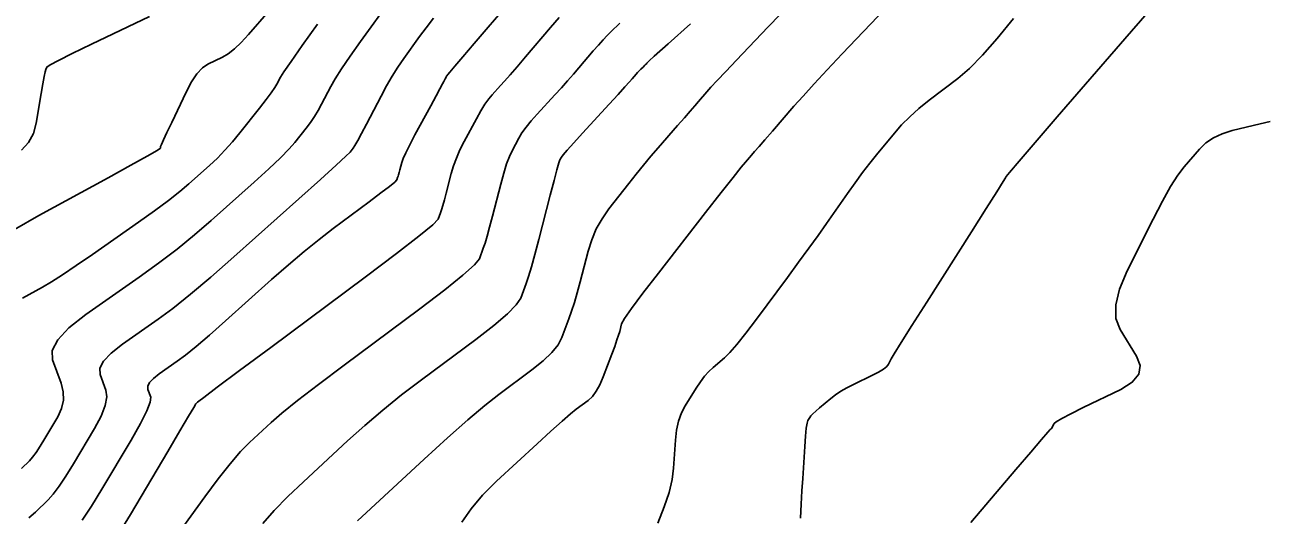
# Model space of a CAD drawing. Extents: x 2082232 to 2083549, y 592624 to 593832.
# Drawn here: x 2083437.7 to 2083491.1, y 592745.4 to 592766.5 of the extents above; entities that cross this region are included whole.
import ezdxf

# ---------------------------------------------------------------- set-up
doc = ezdxf.new("R2010")
doc.units = 0
doc.layers.add('DT_X_Contour_Major', color=7, linetype='Continuous')
doc.layers.add('DT_X_Contour_Minor', color=7, linetype='Continuous')

msp = doc.modelspace()

# ---------------------------------------------------------------- linework, layer by layer
at = {"layer": 'DT_X_Contour_Major'}
for points in [[(2083437.858, 592745.303), (2083438.157, 592745.55), (2083438.699, 592746.083), (2083438.919, 592746.33), (2083439.173, 592746.67), (2083439.461, 592747.103), (2083439.784, 592747.63), (2083440.689, 592749.158), (2083440.975, 592749.691), (2083441.153, 592750.143), (2083441.222, 592750.515), (2083441.184, 592750.807), (2083440.937, 592751.477), (2083440.928, 592751.747), (2083441.086, 592752.055), (2083441.411, 592752.401), (2083441.902, 592752.785), (2083443.435, 592753.86), (2083444.07, 592754.33), (2083444.824, 592754.935), (2083445.697, 592755.673), (2083446.689, 592756.546), (2083449.493, 592759.051), (2083450.42, 592759.882), (2083451.097, 592760.493), (2083451.523, 592760.886), (2083451.699, 592761.06), (2083451.836, 592761.233), (2083451.91, 592761.347), (2083452.03, 592761.557), (2083452.196, 592761.863), (2083452.408, 592762.267), (2083453.033, 592763.472), (2083453.27, 592763.911), (2083453.513, 592764.327), (2083453.761, 592764.719), (2083454.014, 592765.087), (2083454.696, 592766.036), (2083454.974, 592766.411), (2083455.298, 592766.825)], [(2083470.235, 592766.996), (2083469.687, 592766.437), (2083468.341, 592765.021), (2083467.883, 592764.537), (2083467.517, 592764.147), (2083467.243, 592763.851), (2083467.063, 592763.649), (2083466.704, 592763.236), (2083466.546, 592763.056), (2083466.345, 592762.824), (2083466.098, 592762.54), (2083465.806, 592762.206), (2083464.969, 592761.244), (2083464.655, 592760.878), (2083464.338, 592760.499), (2083464.021, 592760.108), (2083463.702, 592759.704), (2083462.849, 592758.612), (2083462.553, 592758.191), (2083462.305, 592757.749), (2083462.106, 592757.285), (2083461.953, 592756.799), (2083461.612, 592755.474), (2083461.486, 592755.002), (2083461.363, 592754.578), (2083461.244, 592754.204), (2083461.129, 592753.878), (2083460.828, 592753.075), (2083460.662, 592752.762), (2083460.391, 592752.425), (2083460.015, 592752.064), (2083459.534, 592751.678), (2083458.111, 592750.618), (2083457.509, 592750.146), (2083456.772, 592749.524), (2083455.898, 592748.753), (2083454.889, 592747.833), (2083452.018, 592745.179)]]:
    msp.add_lwpolyline(points, dxfattribs=at)
at = {"layer": 'DT_X_Contour_Minor'}
for points in [[(2083437.553, 592747.438), (2083437.886, 592747.766), (2083438.021, 592747.918), (2083438.178, 592748.127), (2083438.355, 592748.393), (2083438.553, 592748.717), (2083439.111, 592749.657), (2083439.276, 592750.012), (2083439.355, 592750.373), (2083439.347, 592750.74), (2083439.252, 592751.112), (2083438.884, 592752.113), (2083438.871, 592752.516), (2083439.107, 592752.976), (2083439.591, 592753.493), (2083440.325, 592754.067), (2083442.614, 592755.672), (2083443.452, 592756.276), (2083444.249, 592756.885), (2083445.005, 592757.498), (2083445.72, 592758.116), (2083447.571, 592759.77), (2083448.202, 592760.342), (2083448.705, 592760.817), (2083449.08, 592761.195), (2083449.327, 592761.476), (2083449.816, 592762.096), (2083449.995, 592762.335), (2083450.164, 592762.586), (2083450.325, 592762.849), (2083450.476, 592763.125), (2083450.867, 592763.878), (2083451.057, 592764.211), (2083451.335, 592764.647), (2083451.701, 592765.185), (2083452.154, 592765.825), (2083453.479, 592767.669)], [(2083440.168, 592745.213), (2083440.567, 592745.813), (2083441.014, 592746.542), (2083442.268, 592748.659), (2083442.674, 592749.369), (2083442.95, 592749.913), (2083443.097, 592750.29), (2083443.115, 592750.501), (2083442.99, 592750.841), (2083442.986, 592750.977), (2083443.066, 592751.134), (2083443.23, 592751.309), (2083443.479, 592751.504), (2083444.256, 592752.049), (2083444.605, 592752.311), (2083445.066, 592752.688), (2083445.642, 592753.181), (2083446.331, 592753.79), (2083448.319, 592755.566), (2083449.044, 592756.203), (2083449.728, 592756.782), (2083450.37, 592757.302), (2083450.971, 592757.763), (2083452.518, 592758.916), (2083453.028, 592759.299), (2083453.396, 592759.584), (2083453.623, 592759.771), (2083453.709, 592759.86), (2083453.749, 592759.967), (2083453.766, 592760.017), (2083453.787, 592760.087), (2083453.812, 592760.178), (2083453.841, 592760.289), (2083453.925, 592760.612), (2083453.984, 592760.777), (2083454.099, 592761.03), (2083454.27, 592761.37), (2083454.496, 592761.798), (2083455.176, 592763.057), (2083455.402, 592763.476), (2083455.57, 592763.788), (2083455.68, 592763.994), (2083455.733, 592764.093), (2083455.797, 592764.216), (2083455.82, 592764.259), (2083455.84, 592764.295), (2083455.858, 592764.325), (2083455.874, 592764.349), (2083455.912, 592764.402), (2083455.994, 592764.501), (2083456.21, 592764.756), (2083456.561, 592765.168), (2083457.046, 592765.737), (2083458.519, 592767.462)], [(2083437.246, 592757.726), (2083438.295, 592758.327), (2083441.282, 592759.956), (2083442.263, 592760.493), (2083442.964, 592760.885), (2083443.387, 592761.13), (2083443.531, 592761.229), (2083443.542, 592761.298), (2083443.575, 592761.382), (2083443.665, 592761.582), (2083443.812, 592761.898), (2083444.017, 592762.33), (2083444.638, 592763.636), (2083444.871, 592764.079), (2083445.105, 592764.428), (2083445.339, 592764.682), (2083445.575, 592764.843), (2083446.203, 592765.144), (2083446.45, 592765.29), (2083446.72, 592765.502), (2083447.012, 592765.78), (2083447.327, 592766.123), (2083448.196, 592767.125)], [(2083437.553, 592761.146), (2083437.849, 592761.471), (2083438.059, 592761.857), (2083438.182, 592762.303), (2083438.394, 592763.577), (2083438.466, 592764), (2083438.523, 592764.313), (2083438.565, 592764.518), (2083438.592, 592764.613), (2083438.644, 592764.722), (2083438.778, 592764.814), (2083439.141, 592765.008), (2083439.734, 592765.305), (2083440.556, 592765.704), (2083443.055, 592766.903)], [(2083441.673, 592744.523), (2083442.244, 592745.455), (2083443.847, 592748.16), (2083444.373, 592749.048), (2083444.748, 592749.683), (2083444.973, 592750.066), (2083445.047, 592750.195), (2083445.043, 592750.205), (2083445.043, 592750.208), (2083445.045, 592750.212), (2083445.05, 592750.217), (2083445.056, 592750.222), (2083445.077, 592750.237), (2083445.087, 592750.244), (2083445.099, 592750.255), (2083445.115, 592750.268), (2083445.134, 592750.284), (2083445.187, 592750.332), (2083445.396, 592750.49), (2083445.981, 592750.928), (2083446.943, 592751.646), (2083448.282, 592752.644), (2083452.355, 592755.678), (2083453.696, 592756.687), (2083454.665, 592757.437), (2083455.263, 592757.93), (2083455.488, 592758.164), (2083455.594, 592758.445), (2083455.639, 592758.577), (2083455.694, 592758.762), (2083455.761, 592759.001), (2083455.837, 592759.293), (2083456.057, 592760.143), (2083456.153, 592760.468), (2083456.279, 592760.804), (2083456.433, 592761.153), (2083456.617, 592761.514), (2083457.144, 592762.492), (2083457.335, 592762.831), (2083457.51, 592763.117), (2083457.671, 592763.349), (2083457.816, 592763.526), (2083458.184, 592763.927), (2083458.355, 592764.118), (2083458.591, 592764.388), (2083458.894, 592764.738), (2083459.261, 592765.167), (2083460.33, 592766.419), (2083460.712, 592766.859)], [(2083474.738, 592767.222), (2083472.899, 592765.287), (2083472.252, 592764.602), (2083471.69, 592763.997), (2083471.212, 592763.474), (2083470.82, 592763.031), (2083469.888, 592761.959), (2083469.57, 592761.593), (2083469.315, 592761.299), (2083469.122, 592761.078), (2083468.992, 592760.928), (2083468.73, 592760.627), (2083468.548, 592760.406), (2083468.201, 592759.97), (2083467.689, 592759.318), (2083467.011, 592758.451), (2083464.982, 592755.852), (2083464.312, 592754.984), (2083463.825, 592754.329), (2083463.52, 592753.887), (2083463.397, 592753.658), (2083463.313, 592753.333), (2083463.268, 592753.18), (2083463.197, 592752.967), (2083463.099, 592752.692), (2083462.975, 592752.356), (2083462.607, 592751.379), (2083462.463, 592751.041), (2083462.305, 592750.759), (2083462.135, 592750.533), (2083461.951, 592750.363), (2083461.443, 592749.984), (2083461.194, 592749.784), (2083460.83, 592749.469), (2083460.35, 592749.039), (2083459.755, 592748.493), (2083458.013, 592746.884), (2083457.411, 592746.285), (2083456.912, 592745.696), (2083456.515, 592745.118)], [(2083480.273, 592766.812), (2083479.573, 592765.948), (2083478.94, 592765.23), (2083478.376, 592764.657), (2083477.879, 592764.231), (2083476.645, 592763.29), (2083476.204, 592762.937), (2083475.807, 592762.585), (2083475.453, 592762.233), (2083475.143, 592761.881), (2083474.375, 592760.945), (2083474.08, 592760.577), (2083473.773, 592760.176), (2083473.453, 592759.741), (2083473.12, 592759.273), (2083472.216, 592757.98), (2083471.857, 592757.471), (2083471.458, 592756.915), (2083471.018, 592756.312), (2083470.538, 592755.662), (2083469.205, 592753.866), (2083468.745, 592753.256), (2083468.362, 592752.776), (2083468.059, 592752.425), (2083467.833, 592752.202), (2083467.337, 592751.782), (2083467.152, 592751.608), (2083466.968, 592751.402), (2083466.787, 592751.164), (2083466.607, 592750.894), (2083466.13, 592750.132), (2083465.97, 592749.825), (2083465.848, 592749.476), (2083465.762, 592749.086), (2083465.715, 592748.653), (2083465.637, 592747.443), (2083465.572, 592746.955), (2083465.437, 592746.399), (2083465.229, 592745.774), (2083464.951, 592745.081)], [(2083486.037, 592767.042), (2083485.063, 592765.934), (2083482.161, 592762.574), (2083481.208, 592761.469), (2083480.523, 592760.673), (2083480.108, 592760.186), (2083479.962, 592760.009), (2083479.932, 592759.949), (2083479.832, 592759.787), (2083479.554, 592759.347), (2083479.099, 592758.628), (2083478.465, 592757.631), (2083476.54, 592754.601), (2083475.903, 592753.596), (2083475.435, 592752.853), (2083475.137, 592752.372), (2083475.009, 592752.153), (2083474.892, 592751.919), (2083474.816, 592751.823), (2083474.674, 592751.713), (2083474.467, 592751.588), (2083474.195, 592751.448), (2083473.382, 592751.055), (2083473.092, 592750.907), (2083472.833, 592750.757), (2083472.605, 592750.605), (2083472.408, 592750.452), (2083471.922, 592750.041), (2083471.759, 592749.899), (2083471.634, 592749.784), (2083471.546, 592749.695), (2083471.496, 592749.632), (2083471.412, 592749.499), (2083471.381, 592749.391), (2083471.349, 592749.167), (2083471.317, 592748.828), (2083471.284, 592748.374), (2083471.196, 592747.007), (2083471.164, 592746.475), (2083471.133, 592745.901), (2083471.104, 592745.286)], [(2083437.586, 592754.771), (2083438.457, 592755.246), (2083438.836, 592755.467), (2083439.32, 592755.774), (2083439.908, 592756.168), (2083440.601, 592756.647), (2083442.587, 592758.04), (2083443.281, 592758.535), (2083443.873, 592758.974), (2083444.363, 592759.358), (2083444.751, 592759.687), (2083445.649, 592760.489), (2083445.984, 592760.803), (2083446.313, 592761.141), (2083446.636, 592761.504), (2083446.954, 592761.891), (2083447.796, 592762.958), (2083448.08, 592763.322), (2083448.299, 592763.615), (2083448.454, 592763.835), (2083448.544, 592763.983), (2083448.7, 592764.284), (2083448.844, 592764.511), (2083449.157, 592764.966), (2083449.64, 592765.65), (2083450.294, 592766.563)], [(2083443.827, 592743.965), (2083445.445, 592746.212), (2083446.02, 592746.991), (2083446.531, 592747.639), (2083446.979, 592748.159), (2083447.363, 592748.549), (2083448.302, 592749.417), (2083448.763, 592749.815), (2083449.441, 592750.359), (2083450.335, 592751.05), (2083451.447, 592751.885), (2083454.7, 592754.309), (2083455.775, 592755.126), (2083456.562, 592755.758), (2083457.06, 592756.205), (2083457.268, 592756.468), (2083457.439, 592756.923), (2083457.512, 592757.136), (2083457.602, 592757.437), (2083457.709, 592757.823), (2083457.834, 592758.297), (2083458.189, 592759.674), (2083458.319, 592760.151), (2083458.444, 592760.551), (2083458.563, 592760.873), (2083458.677, 592761.118), (2083458.972, 592761.666), (2083459.105, 592761.884), (2083459.281, 592762.129), (2083459.501, 592762.401), (2083459.764, 592762.698), (2083460.523, 592763.526), (2083460.801, 592763.832), (2083461.066, 592764.128), (2083461.318, 592764.414), (2083461.556, 592764.691), (2083462.175, 592765.415), (2083462.396, 592765.67), (2083462.596, 592765.892), (2083462.775, 592766.081), (2083462.933, 592766.237), (2083463.325, 592766.61)], [(2083466.368, 592766.581), (2083465.398, 592765.723), (2083464.801, 592765.193), (2083464.579, 592764.991), (2083464.484, 592764.889), (2083464.448, 592764.851), (2083464.41, 592764.813), (2083464.372, 592764.774), (2083464.332, 592764.736), (2083464.226, 592764.635), (2083464.183, 592764.593), (2083464.134, 592764.541), (2083464.08, 592764.481), (2083464.019, 592764.412), (2083463.851, 592764.215), (2083463.742, 592764.091), (2083463.541, 592763.868), (2083463.248, 592763.546), (2083462.862, 592763.125), (2083461.711, 592761.87), (2083461.331, 592761.453), (2083461.052, 592761.142), (2083460.875, 592760.937), (2083460.8, 592760.84), (2083460.737, 592760.721), (2083460.693, 592760.593), (2083460.609, 592760.298), (2083460.485, 592759.835), (2083460.321, 592759.205), (2083459.83, 592757.3), (2083459.658, 592756.646), (2083459.509, 592756.111), (2083459.385, 592755.696), (2083459.284, 592755.4), (2083459.048, 592754.772), (2083458.861, 592754.484), (2083458.477, 592754.091), (2083457.895, 592753.595), (2083457.117, 592752.994), (2083454.779, 592751.252), (2083453.922, 592750.598), (2083453.106, 592749.942), (2083452.331, 592749.284), (2083451.596, 592748.625), (2083449.69, 592746.864), (2083449.02, 592746.223), (2083448.437, 592745.622), (2083447.942, 592745.059)], [(2083491.323, 592762.377), (2083490.897, 592762.276), (2083489.687, 592761.983), (2083489.259, 592761.851), (2083488.883, 592761.674), (2083488.558, 592761.454), (2083488.284, 592761.189), (2083487.623, 592760.424), (2083487.354, 592760.068), (2083487.042, 592759.575), (2083486.688, 592758.945), (2083486.29, 592758.177), (2083485.174, 592755.947), (2083484.841, 592755.162), (2083484.679, 592754.479), (2083484.688, 592753.898), (2083484.868, 592753.418), (2083485.577, 592752.277), (2083485.733, 592751.866), (2083485.672, 592751.488), (2083485.393, 592751.144), (2083484.897, 592750.834), (2083483.282, 592750.052), (2083482.749, 592749.789), (2083482.361, 592749.587), (2083482.119, 592749.446), (2083482.022, 592749.367), (2083481.957, 592749.236), (2083481.934, 592749.193), (2083481.915, 592749.16), (2083481.898, 592749.138), (2083481.885, 592749.127), (2083481.855, 592749.113), (2083481.755, 592749.001), (2083481.475, 592748.676), (2083481.016, 592748.138), (2083480.379, 592747.387), (2083478.44, 592745.1)]]:
    msp.add_lwpolyline(points, dxfattribs=at)

doc.saveas('drawing.dxf')
